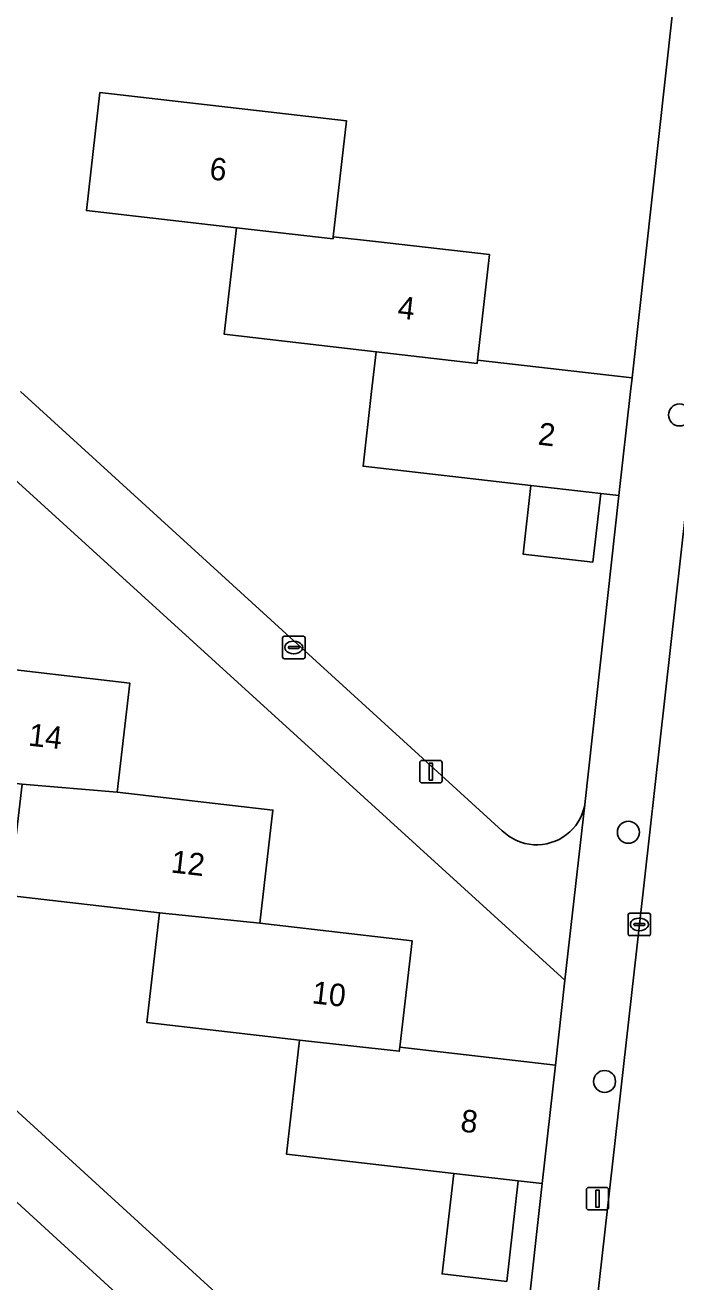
# Model space of a CAD drawing. Extents: x 162026 to 163502, y 387295 to 388169.
# Drawn here: x 162652.5 to 162681.4, y 387710.4 to 387766.3 of the extents above; entities that cross this region are included whole.
import ezdxf

# ---------------------------------------------------------------- set-up
doc = ezdxf.new("R2010")
doc.units = 0
for name, color, linetype in [('IMGEO_Boom', 7, 'Continuous'), ('IMGEO_Erf', 7, 'Continuous'), ('IMGEO_Kolk', 7, 'Continuous'), ('IMGEO_Lichtmast', 7, 'Continuous'), ('IMGEO_Pand', 7, 'Continuous'), ('IMGEO_Pand_nummerreeks', 7, 'Continuous'), ('IMGEO_Rijbaan_lokaal_open', 7, 'Continuous'), ('IMGEO_Voetpad_open', 7, 'Continuous')]:
    doc.layers.add(name, color=color, linetype=linetype)

msp = doc.modelspace()

# ---------------------------------------------------------------- linework, layer by layer
at = {"layer": 'IMGEO_Boom'}
for centre in [(162681.583, 387748.956), (162679.309, 387730.378), (162678.25, 387719.285)]:
    msp.add_circle(centre, 0.489, dxfattribs=at)
at = {"layer": 'IMGEO_Erf'}
for points in [[(162661.871, 387757.287), (162655.191, 387758.054), (162655.794, 387763.302), (162666.769, 387762.041), (162666.178, 387756.888), (162668.063, 387756.672), (162673.129, 387756.09), (162672.591, 387751.4), (162679.474, 387750.609), (162681.254, 387766.715)], [(162634.374, 387758.152), (162633.575, 387749.93), (162644.665, 387748.496), (162644.033, 387743.601), (162650.828, 387742.854), (162650.245, 387737.811), (162657.121, 387737.016), (162656.562, 387732.166), (162663.494, 387731.365), (162662.913, 387726.334), (162669.682, 387725.552), (162669.134, 387720.812), (162676.064, 387720.012), (162676.487, 387723.799), (162647.696, 387750), (162637.36, 387759.317)], [(162652.251, 387750), (162673.694, 387730.447), (162673.839, 387730.316), (162673.996, 387730.199), (162674.162, 387730.097), (162674.337, 387730.009), (162674.518, 387729.938), (162674.706, 387729.883), (162674.898, 387729.845), (162675.092, 387729.824), (162675.287, 387729.821), (162675.482, 387729.835), (162675.675, 387729.867), (162675.864, 387729.916), (162676.048, 387729.981), (162676.226, 387730.062), (162676.395, 387730.16), (162676.555, 387730.271), (162676.705, 387730.397), (162676.843, 387730.536), (162676.967, 387730.686), (162677.078, 387730.847), (162677.174, 387731.017), (162677.255, 387731.195), (162677.319, 387731.379), (162677.366, 387731.569), (162677.376, 387731.619), (162678.885, 387745.363), (162678.078, 387745.456), (162677.727, 387742.403), (162674.622, 387742.76), (162674.973, 387745.813), (162667.501, 387746.671), (162667.883, 387750), (162668.086, 387751.77), (162661.327, 387752.546), (162661.871, 387757.287)], [(162674.11, 387702.424), (162675.479, 387714.74), (162674.411, 387714.863), (162673.894, 387710.384), (162671.02, 387710.716), (162671.537, 387715.195), (162664.093, 387716.053), (162664.679, 387721.122), (162657.883, 387721.907), (162658.448, 387726.795), (162651.755, 387727.568), (162652.327, 387732.516), (162645.297, 387733.275), (162645.934, 387738.204), (162639.087, 387739.089), (162639.699, 387743.822), (162632.898, 387744.7), (162632.047, 387737.006), (162632.246, 387736.255), (162645.097, 387724.357), (162670.572, 387701.077)], [(162631.177, 387729.587), (162630.251, 387720.893), (162641.243, 387719.266), (162640.575, 387714.636), (162647.67, 387713.613), (162646.957, 387708.664), (162653.7, 387707.994), (162653.138, 387703.008), (162660.156, 387702.216), (162659.601, 387697.291), (162666.208, 387696.545), (162665.653, 387691.628), (162672.808, 387690.821), (162673.23, 387694.555), (162633.969, 387730.499)]]:
    msp.add_lwpolyline(points, dxfattribs=at)
at = {"layer": 'IMGEO_Kolk'}
for p, q in [((162663.919, 387738.178), (162663.919, 387739.03)), ((162663.994, 387739.104), (162664.846, 387739.104)), ((162664.407, 387738.884), (162664.432, 387738.884)), ((162664.92, 387739.03), (162664.92, 387738.178)), ((162664.178, 387738.598), (162664.178, 387738.61)), ((162664.616, 387738.561), (162664.218, 387738.561)), ((162664.221, 387738.647), (162664.619, 387738.647)), ((162664.43, 387738.324), (162664.405, 387738.324)), ((162664.662, 387738.61), (162664.662, 387738.598)), ((162664.846, 387738.104), (162663.994, 387738.104)), ((162679.297, 387725.849), (162679.297, 387726.701)), ((162679.372, 387726.775), (162680.224, 387726.775)), ((162680.298, 387726.701), (162680.298, 387725.849)), ((162679.556, 387726.269), (162679.556, 387726.281)), ((162679.994, 387726.232), (162679.596, 387726.232)), ((162679.599, 387726.318), (162679.997, 387726.318)), ((162679.785, 387726.555), (162679.81, 387726.555)), ((162680.04, 387726.281), (162680.04, 387726.269)), ((162680.224, 387725.775), (162679.372, 387725.775)), ((162679.808, 387725.995), (162679.783, 387725.995))]:
    msp.add_line(p, q, dxfattribs=at)
for points in [[(162663.919, 387738.178), (162663.919, 387739.03)], [(162663.994, 387739.104), (162664.846, 387739.104)], [(162664.92, 387739.03), (162664.92, 387738.178)], [(162664.846, 387738.104), (162663.994, 387738.104)], [(162679.297, 387725.849), (162679.297, 387726.701)], [(162679.372, 387726.775), (162680.224, 387726.775)], [(162680.298, 387726.701), (162680.298, 387725.849)], [(162680.224, 387725.775), (162679.372, 387725.775)]]:
    msp.add_lwpolyline(points, dxfattribs=at)
for centre, radius, start, end in [((162663.996, 387739.028), 0.0765, 91.552, 178.448), ((162663.996, 387739.028), 0.0765, 91.552, 178.448), ((162664.844, 387739.028), 0.0765, 1.552, 88.448), ((162664.844, 387739.028), 0.0765, 1.552, 88.448), ((162664.218, 387738.607), 0.0403, 85.8775, 175.7526), ((162664.215, 387738.597), 0.0366, 178.938, 274.7102), ((162664.619, 387738.604), 0.043, 264.8664, 352.4533), ((162664.623, 387738.609), 0.0386, 1.7309, 96.639), ((162663.996, 387738.18), 0.0765, 181.552, 268.448), ((162663.996, 387738.18), 0.0765, 181.552, 268.448), ((162664.844, 387738.18), 0.0765, 271.552, 358.448), ((162664.844, 387738.18), 0.0765, 271.552, 358.448), ((162679.374, 387726.699), 0.0765, 91.552, 178.448), ((162679.374, 387726.699), 0.0765, 91.552, 178.448), ((162680.222, 387726.699), 0.0765, 1.552, 88.448), ((162680.222, 387726.699), 0.0765, 1.552, 88.448), ((162679.596, 387726.278), 0.0403, 85.8775, 175.7526), ((162679.593, 387726.268), 0.0366, 178.938, 274.7102), ((162679.997, 387726.275), 0.043, 264.8664, 352.4533), ((162680.001, 387726.28), 0.0386, 1.7309, 96.639), ((162679.374, 387725.851), 0.0765, 181.552, 268.448), ((162679.374, 387725.851), 0.0765, 181.552, 268.448), ((162680.222, 387725.851), 0.0765, 271.552, 358.448), ((162680.222, 387725.851), 0.0765, 271.552, 358.448)]:
    msp.add_arc(centre, radius, start, end, dxfattribs=at)
for centre, major_axis, ratio, start_param, end_param in [((162664.406, 387738.604), (-0.387, 0.002), 0.722429, 4.712389, 7.853982), ((162664.431, 387738.604), (-0.39, 0.002), 0.717154, 1.570796, 4.712389), ((162679.784, 387726.275), (-0.387, 0.002), 0.722429, 4.712389, 7.853982), ((162679.809, 387726.275), (-0.39, 0.002), 0.717154, 1.570796, 4.712389)]:
    msp.add_ellipse(centre, major_axis=major_axis, ratio=ratio, start_param=start_param, end_param=end_param, dxfattribs=at)
at = {"layer": 'IMGEO_Lichtmast'}
for p, q in [((162670.026, 387732.673), (162670.026, 387733.473)), ((162670.026, 387733.473), (162670.026, 387732.673)), ((162670.126, 387733.573), (162670.916, 387733.573)), ((162670.916, 387733.573), (162670.126, 387733.573)), ((162671.016, 387733.473), (162671.016, 387732.673)), ((162671.016, 387732.673), (162671.016, 387733.473)), ((162670.916, 387732.573), (162670.126, 387732.573)), ((162670.126, 387732.573), (162670.916, 387732.573)), ((162677.44, 387713.667), (162677.44, 387714.467)), ((162677.44, 387714.467), (162677.44, 387713.667)), ((162677.54, 387714.567), (162678.33, 387714.567)), ((162678.33, 387714.567), (162677.54, 387714.567)), ((162678.43, 387714.467), (162678.43, 387713.667)), ((162678.43, 387713.667), (162678.43, 387714.467)), ((162678.33, 387713.567), (162677.54, 387713.567)), ((162677.54, 387713.567), (162678.33, 387713.567))]:
    msp.add_line(p, q, dxfattribs=at)
for points in [[(162670.446, 387733.448), (162670.596, 387733.448), (162670.596, 387732.698), (162670.446, 387732.698), (162670.446, 387733.448)], [(162677.86, 387714.442), (162678.01, 387714.442), (162678.01, 387713.692), (162677.86, 387713.692), (162677.86, 387714.442)]]:
    msp.add_lwpolyline(points, dxfattribs=at)
for centre, start, end in [((162670.126, 387733.473), 90, 180), ((162670.126, 387733.473), 90, 180), ((162670.916, 387733.473), 0, 90), ((162670.916, 387733.473), 360, 90), ((162670.126, 387732.673), 180, 270), ((162670.126, 387732.673), 180, 270), ((162670.916, 387732.673), 270, 0), ((162670.916, 387732.673), 270, 0), ((162677.54, 387714.467), 90, 180), ((162677.54, 387714.467), 90, 180), ((162678.33, 387714.467), 0, 90), ((162678.33, 387714.467), 360, 90), ((162677.54, 387713.667), 180, 270), ((162677.54, 387713.667), 180, 270), ((162678.33, 387713.667), 270, 0), ((162678.33, 387713.667), 270, 0)]:
    msp.add_arc(centre, 0.1, start, end, dxfattribs=at)
at = {"layer": 'IMGEO_Pand'}
for points in [[(162666.769, 387762.041), (162655.794, 387763.302), (162655.191, 387758.054), (162661.871, 387757.287), (162666.167, 387756.794), (162666.178, 387756.888)], [(162673.129, 387756.09), (162668.063, 387756.672), (162666.178, 387756.888), (162666.167, 387756.794), (162661.871, 387757.287), (162661.327, 387752.546), (162668.086, 387751.77), (162672.575, 387751.245), (162672.591, 387751.4)], [(162679.406, 387750), (162679.474, 387750.609), (162672.591, 387751.4), (162672.575, 387751.245), (162668.086, 387751.77), (162667.883, 387750), (162667.501, 387746.671), (162674.973, 387745.813), (162678.078, 387745.456), (162678.885, 387745.363)], [(162678.078, 387745.456), (162674.973, 387745.813), (162674.622, 387742.76), (162677.727, 387742.403)], [(162645.934, 387738.204), (162645.297, 387733.275), (162652.327, 387732.516), (162656.562, 387732.166), (162657.121, 387737.016), (162650.245, 387737.811)], [(162662.913, 387726.334), (162663.494, 387731.365), (162656.562, 387732.166), (162652.327, 387732.516), (162651.755, 387727.568), (162658.448, 387726.795)], [(162669.114, 387720.633), (162669.134, 387720.812), (162669.682, 387725.552), (162662.913, 387726.334), (162658.448, 387726.795), (162657.883, 387721.907), (162664.679, 387721.122)], [(162676.064, 387720.012), (162669.134, 387720.812), (162669.114, 387720.633), (162664.679, 387721.122), (162664.093, 387716.053), (162671.537, 387715.195), (162674.411, 387714.863), (162675.479, 387714.74)], [(162674.411, 387714.863), (162671.537, 387715.195), (162671.02, 387710.716), (162673.894, 387710.384)]]:
    msp.add_lwpolyline(points, close=True, dxfattribs=at)
at = {"layer": 'IMGEO_Rijbaan_lokaal_open'}
msp.add_lwpolyline([(162684.295, 387766.869), (162684.111, 387765.132), (162682.454, 387750), (162682.092, 387746.696), (162679.798, 387726.275), (162675.05, 387684.001), (162674.983, 387682.985), (162675.007, 387681.967), (162675.122, 387680.955), (162675.327, 387679.958), (162675.62, 387678.983), (162676, 387678.038), (162676.462, 387677.131), (162677.003, 387676.268), (162677.619, 387675.458), (162678.305, 387674.705), (162679.056, 387674.017), (162679.259, 387673.851), (162680.081, 387673.252), (162680.953, 387672.729), (162681.869, 387672.286)], dxfattribs=at)
at = {"layer": 'IMGEO_Voetpad_open'}
for points in [[(162681.869, 387672.286), (162680.953, 387672.729), (162680.081, 387673.252), (162679.259, 387673.851), (162679.157, 387672.936), (162678.825, 387673.147), (162678.098, 387673.676), (162677.422, 387674.268), (162676.801, 387674.918), (162676.241, 387675.621), (162675.746, 387676.371), (162675.32, 387677.162), (162674.966, 387677.988), (162674.687, 387678.843), (162674.486, 387679.719), (162675.05, 387684.001), (162679.798, 387726.275), (162682.092, 387746.696), (162682.454, 387750), (162684.111, 387765.132), (162684.295, 387766.869)], [(162681.254, 387766.715), (162679.474, 387750.609), (162679.406, 387750), (162678.885, 387745.363), (162677.376, 387731.619), (162676.487, 387723.799), (162676.064, 387720.012), (162675.479, 387714.74), (162674.11, 387702.424), (162674.102, 387702.338), (162674.074, 387702.154), (162673.23, 387694.555), (162672.808, 387690.821), (162672.228, 387685.566), (162670.762, 387673.029), (162669.908, 387665.295)], [(162647.696, 387750), (162676.487, 387723.799), (162677.376, 387731.619), (162677.366, 387731.569), (162677.319, 387731.379), (162677.255, 387731.195), (162677.174, 387731.017), (162677.078, 387730.847), (162676.967, 387730.686), (162676.843, 387730.536), (162676.705, 387730.397), (162676.555, 387730.271), (162676.395, 387730.16), (162676.226, 387730.062), (162676.048, 387729.981), (162675.864, 387729.916), (162675.675, 387729.867), (162675.482, 387729.835), (162675.287, 387729.821), (162675.092, 387729.824), (162674.898, 387729.845), (162674.706, 387729.883), (162674.518, 387729.938), (162674.337, 387730.009), (162674.162, 387730.097), (162673.996, 387730.199), (162673.839, 387730.316), (162673.694, 387730.447), (162652.251, 387750)], [(162633.969, 387730.499), (162673.23, 387694.555)], [(162670.572, 387701.077), (162645.097, 387724.357)]]:
    msp.add_lwpolyline(points, dxfattribs=at)

# ---------------------------------------------------------------- texts
at = {"layer": 'IMGEO_Pand_nummerreeks'}
for s, rotation, p in [('6', 353.4454, (162660.634, 387759.444)), ('4', 353.4511, (162669.007, 387753.262)), ('2', 353.4511, (162675.256, 387747.636)), ('14', 353.4057, (162652.576, 387734.24)), ('12', 353.4086, (162658.918, 387728.592)), ('10', 353.41, (162665.194, 387722.769)), ('8', 353.411, (162671.806, 387717.06))]:
    msp.add_text(s, height=1, rotation=rotation, dxfattribs=at).set_placement(p)

doc.saveas('drawing.dxf')
